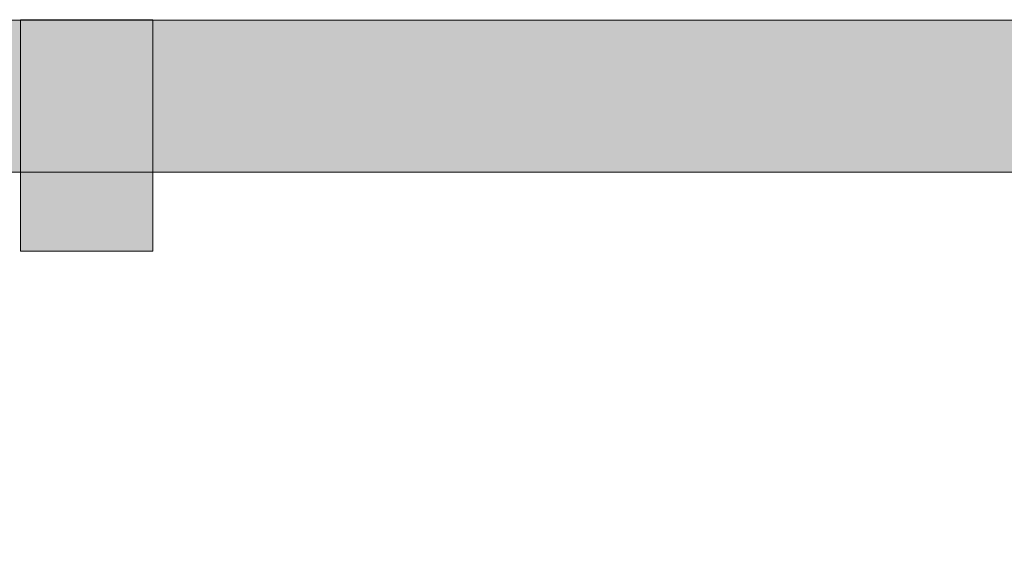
# Model space of a CAD drawing. Extents: x 3940905 to 4145695, y 925352 to 1109797.
# Tile 848 of 1056: x 4039861 to 4041349, y 1101481 to 1102309. Entities that reach past the tile are written whole.
import ezdxf

# ---------------------------------------------------------------- set-up
doc = ezdxf.new("R2010")
doc.units = 0
doc.header["$LTSCALE"] = 750
doc.header["$MEASUREMENT"] = 0
doc.layers.get('0').update_dxf_attribs({"linetype": 'CONTINUOUS', "lineweight": 0})
for name, color, linetype, lineweight in [('COLUMN', 1, 'CONTINUOUS', 9), ('HATCH', 7, 'CONTINUOUS', 0), ('wall', 7, 'CONTINUOUS', 25)]:
    doc.layers.add(name, color=color, linetype=linetype, lineweight=lineweight)

# ---------------------------------------------------------------- blocks, each defined once
blk = doc.blocks.new('COLUMN')
at = {"layer": 'COLUMN'}
h = blk.add_hatch(color=1, dxfattribs=at)
h.dxf.hatch_style = 1
h.paths.add_polyline_path([(2683499, 965771.1), (2684448, 965771.1), (2684448, 965331.1), (2683499, 965331.1)])
h.paths.add_polyline_path([(2684238, 970191.1), (2683499, 970191.1), (2683499, 969191.1), (2684238, 969191.1)])
h.paths.add_polyline_path([(2687443, 969266.1), (2687038, 969266.1), (2687038, 970031.1), (2687443, 970031.1)])
h.paths.add_polyline_path([(2687108, 972041.4), (2687644, 972041.4), (2687644, 971756.1), (2687108, 971756.1)])
h.paths.add_polyline_path([(2683499, 973491.1), (2684408, 973491.1), (2684408, 973041.1), (2683499, 973041.1)])
h.paths.add_polyline_path([(2683649, 975761.1), (2683978, 975761.1), (2683978, 975211.1), (2683649, 975211.1)])
h.paths.add_polyline_path([(2686978, 975811.1), (2687728, 975811.1), (2687728, 975476.1), (2686978, 975476.1)])
h.paths.add_polyline_path([(2689869, 975851.1), (2689028, 975851.1), (2689028, 975556.1), (2689869, 975556.1)])
h.paths.add_polyline_path([(2686978, 973346.1), (2687644, 973346.1), (2687644, 973116.1), (2686978, 973116.1)])
h.paths.add_polyline_path([(2683824, 977646.1), (2684029, 977646.1), (2684029, 977211.1), (2683824, 977211.1)])
h.paths.add_polyline_path([(2683824, 979911.1), (2684104, 979911.1), (2684104, 980241.1), (2683824, 980241.1)])
h.paths.add_polyline_path([(2687804, 979891.1), (2688004, 979891.1), (2688004, 980241.1), (2687804, 980241.1)])
h.paths.add_polyline_path([(2691584, 979836.1), (2692014, 979836.1), (2692014, 980241.1), (2691584, 980241.1)])
h.paths.add_polyline_path([(2691696, 977346.1), (2692014, 977346.1), (2692014, 976786.1), (2691696, 976786.1)])
h.paths.add_polyline_path([(2687443, 965841.1), (2686813, 965841.1), (2686813, 965401.1), (2687443, 965401.1)])
h.paths.add_polyline_path([(2687468, 963421.1), (2686703, 963421.1), (2686703, 962976.1), (2687468, 962976.1)])
h.paths.add_polyline_path([(2684168, 963191.1), (2683399, 963191.1), (2683399, 962446.1), (2684168, 962446.1)])
h.paths.add_polyline_path([(2684448, 958916.1), (2683399, 958916.1), (2683399, 959356.1), (2684448, 959356.1)])
h.paths.add_polyline_path([(2684448, 957356.1), (2683414, 957356.1), (2683414, 956916.1), (2684448, 956916.1)])
h.paths.add_polyline_path([(2687458, 957436.1), (2686708, 957436.1), (2686708, 956996.1), (2687458, 956996.1)])
h.paths.add_polyline_path([(2687453, 959516.1), (2686693, 959516.1), (2686693, 959086.1), (2687453, 959086.1)])
h.paths.add_polyline_path([(2683414, 953326.1), (2684313, 953326.1), (2684313, 953776.1), (2683414, 953776.1)])
h.paths.add_polyline_path([(2683294, 952396.1), (2683768, 952396.1), (2683768, 951976.1), (2683294, 951976.1)])
h.paths.add_polyline_path([(2682464, 977841.1), (2681834, 977841.1), (2681834, 977051.1), (2682464, 977051.1)])
at = {"color": 2}
blk.add_lwpolyline([(2687804, 979891.1), (2688004, 979891.1), (2688004, 980241.1), (2687804, 980241.1)], close=True, dxfattribs=at)
at = {"layer": 'COLUMN', "color": 1}
blk.add_lwpolyline([(2687804, 979891.1), (2688004, 979891.1), (2688004, 980241.1), (2687804, 980241.1)], close=True, dxfattribs=at)

msp = doc.modelspace()

# ---------------------------------------------------------------- hatches: boundary and pattern name
at = {"layer": 'HATCH'}
h = msp.add_hatch(color=8, dxfattribs=at)
h.dxf.hatch_style = 1
h.paths.add_polyline_path([(4043641.8, 1102308.4), (4031046.8, 1102308.4), (4031046.8, 1088263.4), (4030916.8, 1088263.4), (4030916.8, 1074300.4), (4031079.8, 1074300.4), (4031079.8, 1067776.4), (4031536.8, 1067776.4), (4031536.8, 1072350.4), (4031536.8, 1074463.4), (4031146.8, 1074463.4), (4031146.8, 1088033.5), (4031271.8, 1088033.4), (4031271.8, 1102078.4), (4043641.8, 1102078.4)])

# ---------------------------------------------------------------- linework, layer by layer
at = {"layer": 'wall', "lineweight": 0, "ltscale": 2, "elevation": -7.6}
msp.add_lwpolyline([(4043641.8, 1102308.4), (4031046.8, 1102308.4), (4031046.8, 1088263.4), (4030916.8, 1088263.4), (4030916.8, 1074300.4), (4031079.8, 1074300.4), (4031079.8, 1067776.4), (4031536.8, 1067776.4), (4031536.8, 1074463.4), (4031146.8, 1074463.4), (4031146.8, 1088033.5), (4031271.8, 1088033.4), (4031271.8, 1102078.4), (4043641.8, 1102078.4)], close=True, dxfattribs=at)

# ---------------------------------------------------------------- block references
at = {"layer": 'COLUMN'}
msp.add_blockref('COLUMN', (1352057.8, 122067.9, -7.6), dxfattribs=at)

doc.saveas('drawing.dxf')
